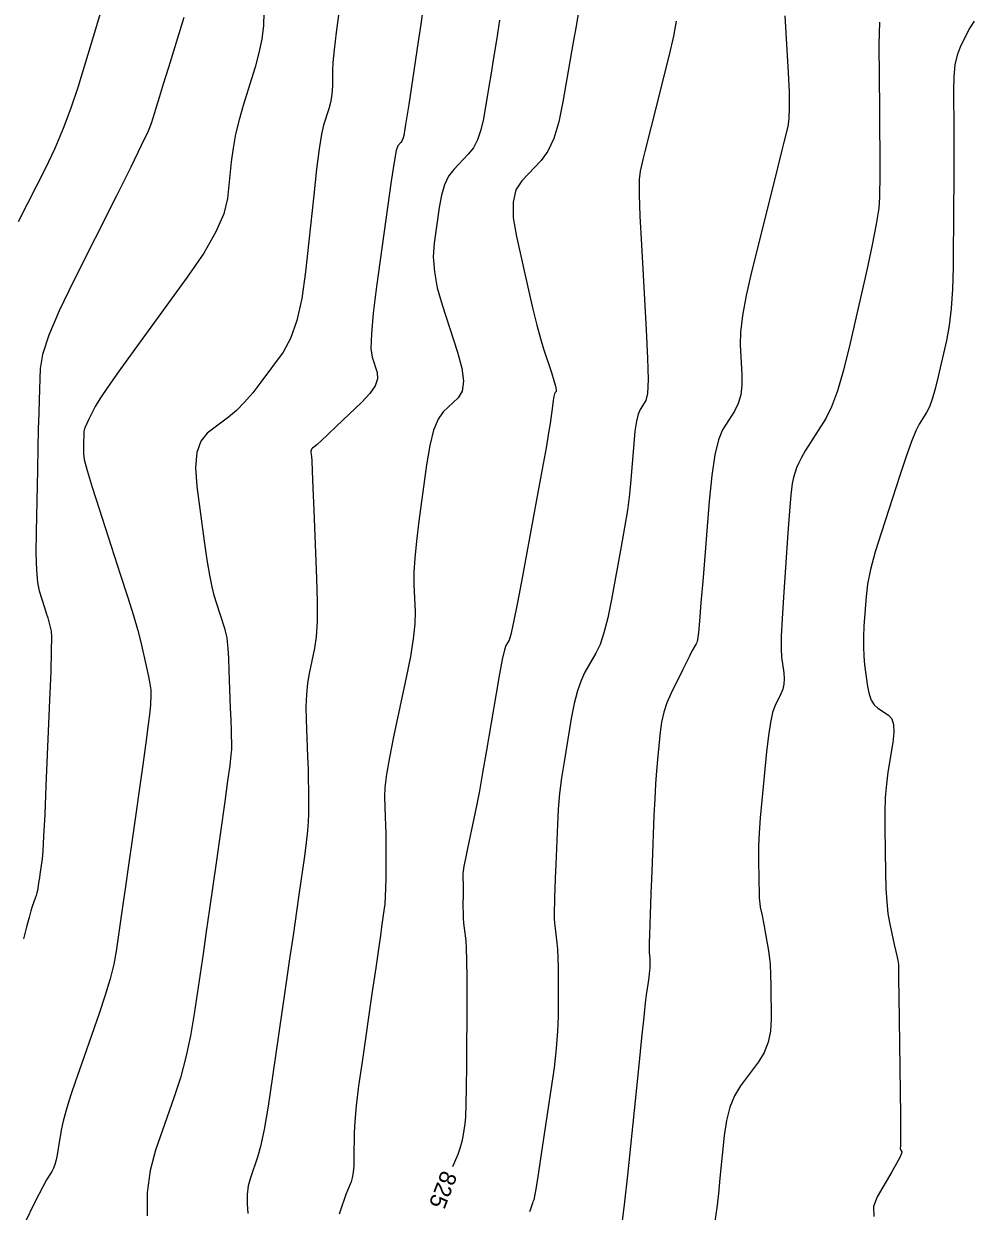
# Model space of a CAD drawing. Extents: x 2082232 to 2083549, y 592624 to 593832.
# Drawn here: x 2083193.09 to 2083232.82, y 593642.26 to 593691.9 of the extents above; entities that cross this region are included whole.
import ezdxf

# ---------------------------------------------------------------- set-up
doc = ezdxf.new("R2010")
doc.units = 0
doc.layers.add('DT_X_Contour_Major', color=7, linetype='Continuous')
doc.layers.add('DT_X_Contour_Minor', color=7, linetype='Continuous')

msp = doc.modelspace()

# ---------------------------------------------------------------- linework, layer by layer
at = {"layer": 'DT_X_Contour_Major'}
for points in [[(2083216.306, 593692.571), (2083216.192, 593691.888), (2083216.049, 593691.055), (2083215.633, 593688.632), (2083215.459, 593687.798), (2083215.248, 593687.111), (2083215, 593686.573), (2083214.715, 593686.182), (2083213.908, 593685.338), (2083213.667, 593684.955), (2083213.549, 593684.44), (2083213.554, 593683.793), (2083213.684, 593683.013), (2083214.193, 593680.758), (2083214.375, 593679.971), (2083214.54, 593679.302), (2083214.689, 593678.75), (2083214.82, 593678.317), (2083215.147, 593677.318), (2083215.252, 593676.987), (2083215.321, 593676.746), (2083215.355, 593676.594), (2083215.353, 593676.531), (2083215.302, 593676.482), (2083215.28, 593676.433), (2083215.255, 593676.321), (2083215.225, 593676.147), (2083215.191, 593675.91), (2083215.094, 593675.196), (2083215.033, 593674.805), (2083214.924, 593674.168), (2083214.765, 593673.284), (2083214.558, 593672.154), (2083213.94, 593668.813), (2083213.731, 593667.706), (2083213.568, 593666.891), (2083213.45, 593666.368), (2083213.378, 593666.138), (2083213.247, 593665.912), (2083213.184, 593665.723), (2083213.095, 593665.326), (2083212.98, 593664.72), (2083212.838, 593663.905), (2083212.424, 593661.454), (2083212.276, 593660.591), (2083212.141, 593659.84), (2083212.02, 593659.202), (2083211.912, 593658.676), (2083211.643, 593657.423), (2083211.555, 593657.004), (2083211.493, 593656.688), (2083211.456, 593656.473), (2083211.446, 593656.361), (2083211.452, 593656.197), (2083211.454, 593656.113), (2083211.455, 593655.987), (2083211.456, 593655.816), (2083211.455, 593655.602), (2083211.454, 593654.973), (2083211.457, 593654.741), (2083211.465, 593654.518), (2083211.481, 593654.304), (2083211.502, 593654.098), (2083211.568, 593653.562), (2083211.589, 593653.257), (2083211.603, 593652.745), (2083211.61, 593652.026), (2083211.61, 593651.101), (2083211.599, 593648.356), (2083211.592, 593647.431), (2083211.578, 593646.715), (2083211.558, 593646.206), (2083211.532, 593645.906), (2083211.452, 593645.384), (2083211.408, 593645.17), (2083211.335, 593644.92), (2083211.234, 593644.633), (2083211.104, 593644.31), (2083211.019, 593644.109)], [(2083199.79, 593692.158), (2083199.143, 593690.075), (2083198.925, 593689.37), (2083198.754, 593688.819), (2083198.631, 593688.421), (2083198.556, 593688.176), (2083198.421, 593687.729), (2083198.292, 593687.415), (2083198.007, 593686.807), (2083197.566, 593685.907), (2083196.969, 593684.713), (2083195.169, 593681.14), (2083194.577, 593679.906), (2083194.148, 593678.885), (2083193.884, 593678.078), (2083193.785, 593677.483), (2083193.739, 593676.18), (2083193.721, 593675.63), (2083193.703, 593674.96), (2083193.683, 593674.167), (2083193.663, 593673.254), (2083193.609, 593670.656), (2083193.602, 593669.771), (2083193.621, 593669.065), (2083193.665, 593668.538), (2083193.736, 593668.19), (2083193.96, 593667.501), (2083194.037, 593667.263), (2083194.098, 593667.063), (2083194.144, 593666.903), (2083194.176, 593666.782), (2083194.239, 593666.513), (2083194.252, 593666.256), (2083194.246, 593665.689), (2083194.22, 593664.812), (2083194.174, 593663.624), (2083194.023, 593660.041), (2083193.971, 593658.843), (2083193.926, 593657.935), (2083193.889, 593657.317), (2083193.859, 593656.99), (2083193.766, 593656.335), (2083193.746, 593656.191), (2083193.729, 593656.071), (2083193.715, 593655.977), (2083193.683, 593655.759), (2083193.667, 593655.672), (2083193.643, 593655.573), (2083193.611, 593655.463), (2083193.57, 593655.342), (2083193.452, 593655.002), (2083193.395, 593654.822), (2083193.315, 593654.536), (2083193.211, 593654.145), (2083193.084, 593653.649)]]:
    msp.add_lwpolyline(points, dxfattribs=at)
at = {"layer": 'DT_X_Contour_Minor'}
for points in [[(2083196.293, 593692.337), (2083196.05, 593691.539), (2083195.351, 593689.238), (2083195.069, 593688.379), (2083194.748, 593687.526), (2083194.387, 593686.681), (2083193.987, 593685.843), (2083192.866, 593683.617)], [(2083203.134, 593692.379), (2083203.112, 593691.829), (2083203.043, 593691.264), (2083202.927, 593690.683), (2083202.763, 593690.087), (2083202.264, 593688.478), (2083202.092, 593687.879), (2083201.952, 593687.286), (2083201.844, 593686.701), (2083201.768, 593686.124), (2083201.607, 593684.594), (2083201.457, 593683.958), (2083201.127, 593683.198), (2083200.617, 593682.314), (2083199.927, 593681.305), (2083197.847, 593678.45), (2083197.152, 593677.488), (2083196.627, 593676.744), (2083196.271, 593676.217), (2083196.086, 593675.908), (2083195.816, 593675.373), (2083195.727, 593675.189), (2083195.663, 593675.039), (2083195.624, 593674.923), (2083195.609, 593674.841), (2083195.603, 593674.666), (2083195.601, 593674.593), (2083195.598, 593674.503), (2083195.596, 593674.397), (2083195.593, 593674.275), (2083195.586, 593673.927), (2083195.625, 593673.685), (2083195.748, 593673.22), (2083195.955, 593672.533), (2083196.245, 593671.622), (2083197.131, 593668.897), (2083197.433, 593667.952), (2083197.676, 593667.164), (2083197.859, 593666.53), (2083197.983, 593666.052), (2083198.232, 593664.986), (2083198.313, 593664.615), (2083198.369, 593664.304), (2083198.4, 593664.052), (2083198.406, 593663.859), (2083198.388, 593663.425), (2083198.362, 593663.14), (2083198.297, 593662.612), (2083198.194, 593661.84), (2083198.052, 593660.824), (2083197.622, 593657.791), (2083197.472, 593656.732), (2083197.343, 593655.83), (2083197.236, 593655.085), (2083197.151, 593654.497), (2083196.953, 593653.137), (2083196.853, 593652.592), (2083196.702, 593651.975), (2083196.5, 593651.287), (2083196.247, 593650.528), (2083195.505, 593648.408), (2083195.256, 593647.691), (2083195.066, 593647.13), (2083194.935, 593646.725), (2083194.862, 593646.477), (2083194.747, 593646.022), (2083194.705, 593645.845), (2083194.664, 593645.653), (2083194.626, 593645.447), (2083194.589, 593645.228), (2083194.494, 593644.623), (2083194.452, 593644.408), (2083194.4, 593644.218), (2083194.336, 593644.053), (2083194.262, 593643.913), (2083194.048, 593643.572), (2083193.891, 593643.28), (2083193.578, 593642.662), (2083193.111, 593641.718)], [(2083206.28, 593692.47), (2083206.155, 593691.541), (2083206.066, 593690.811), (2083206.013, 593690.281), (2083205.996, 593689.949), (2083205.998, 593689.331), (2083205.989, 593689.096), (2083205.96, 593688.854), (2083205.91, 593688.606), (2083205.84, 593688.352), (2083205.627, 593687.665), (2083205.541, 593687.289), (2083205.443, 593686.676), (2083205.334, 593685.828), (2083205.213, 593684.743), (2083204.876, 593681.535), (2083204.722, 593680.423), (2083204.513, 593679.493), (2083204.249, 593678.745), (2083203.931, 593678.179), (2083203.009, 593676.914), (2083202.665, 593676.467), (2083202.325, 593676.076), (2083201.987, 593675.74), (2083201.653, 593675.459), (2083200.766, 593674.784), (2083200.49, 593674.456), (2083200.325, 593673.976), (2083200.272, 593673.345), (2083200.33, 593672.563), (2083200.636, 593670.275), (2083200.747, 593669.49), (2083200.852, 593668.851), (2083200.951, 593668.357), (2083201.044, 593668.008), (2083201.283, 593667.272), (2083201.365, 593667.018), (2083201.43, 593666.806), (2083201.479, 593666.637), (2083201.512, 593666.51), (2083201.578, 593666.229), (2083201.602, 593666.065), (2083201.626, 593665.781), (2083201.649, 593665.379), (2083201.671, 593664.857), (2083201.729, 593663.309), (2083201.748, 593662.785), (2083201.762, 593662.375), (2083201.77, 593662.079), (2083201.772, 593661.897), (2083201.771, 593661.564), (2083201.754, 593661.335), (2083201.703, 593660.895), (2083201.617, 593660.247), (2083201.498, 593659.388), (2083201.134, 593656.819), (2083200.997, 593655.859), (2083200.861, 593654.905), (2083200.724, 593653.958), (2083200.587, 593653.016), (2083200.222, 593650.515), (2083200.067, 593649.592), (2083199.874, 593648.698), (2083199.643, 593647.833), (2083199.374, 593646.997), (2083198.607, 593644.807), (2083198.376, 593643.955), (2083198.257, 593643.039), (2083198.25, 593642.06)], [(2083209.789, 593692.599), (2083209.685, 593691.884), (2083209.577, 593691.154), (2083209.283, 593689.188), (2083209.184, 593688.53), (2083209.109, 593688.031), (2083209.057, 593687.691), (2083209.027, 593687.509), (2083208.98, 593687.236), (2083208.959, 593687.14), (2083208.931, 593687.058), (2083208.895, 593686.989), (2083208.852, 593686.934), (2083208.729, 593686.804), (2083208.667, 593686.607), (2083208.574, 593686.111), (2083208.45, 593685.318), (2083208.295, 593684.227), (2083207.84, 593680.92), (2083207.7, 593679.805), (2083207.623, 593678.94), (2083207.608, 593678.324), (2083207.656, 593677.959), (2083207.866, 593677.317), (2083207.885, 593677.059), (2083207.784, 593676.766), (2083207.564, 593676.439), (2083207.224, 593676.077), (2083206.158, 593675.066), (2083205.803, 593674.73), (2083205.538, 593674.481), (2083205.362, 593674.319), (2083205.275, 593674.244), (2083205.164, 593674.159), (2083205.128, 593674.124), (2083205.105, 593674.081), (2083205.094, 593674.032), (2083205.096, 593673.975), (2083205.118, 593673.815), (2083205.13, 593673.629), (2083205.151, 593673.191), (2083205.181, 593672.502), (2083205.22, 593671.561), (2083205.335, 593668.717), (2083205.362, 593667.734), (2083205.357, 593666.919), (2083205.32, 593666.273), (2083205.251, 593665.795), (2083205.026, 593664.745), (2083204.954, 593664.328), (2083204.91, 593663.866), (2083204.891, 593663.359), (2083204.9, 593662.807), (2083204.957, 593661.273), (2083204.976, 593660.736), (2083204.989, 593660.275), (2083204.997, 593659.891), (2083204.999, 593659.583), (2083204.998, 593658.864), (2083204.986, 593658.552), (2083204.954, 593658.155), (2083204.899, 593657.674), (2083204.824, 593657.108), (2083204.594, 593655.485), (2083204.494, 593654.782), (2083204.365, 593653.889), (2083204.208, 593652.807), (2083204.023, 593651.536), (2083203.492, 593647.893), (2083203.304, 593646.657), (2083203.137, 593645.682), (2083202.991, 593644.968), (2083202.867, 593644.515), (2083202.566, 593643.654), (2083202.475, 593643.319), (2083202.428, 593642.959), (2083202.426, 593642.574), (2083202.467, 593642.164)], [(2083212.974, 593692.047), (2083212.849, 593691.217), (2083212.734, 593690.479), (2083212.631, 593689.834), (2083212.538, 593689.282), (2083212.307, 593687.934), (2083212.202, 593687.462), (2083212.062, 593687.056), (2083211.887, 593686.717), (2083211.675, 593686.444), (2083211.065, 593685.807), (2083210.855, 593685.528), (2083210.684, 593685.17), (2083210.55, 593684.733), (2083210.454, 593684.216), (2083210.25, 593682.734), (2083210.214, 593682.155), (2083210.256, 593681.531), (2083210.379, 593680.861), (2083210.581, 593680.146), (2083211.225, 593678.178), (2083211.407, 593677.505), (2083211.472, 593676.961), (2083211.418, 593676.548), (2083211.246, 593676.264), (2083210.631, 593675.68), (2083210.414, 593675.378), (2083210.225, 593674.908), (2083210.063, 593674.272), (2083209.929, 593673.469), (2083209.609, 593671.105), (2083209.506, 593670.275), (2083209.438, 593669.559), (2083209.404, 593668.955), (2083209.404, 593668.466), (2083209.451, 593667.31), (2083209.441, 593666.814), (2083209.377, 593666.193), (2083209.258, 593665.447), (2083209.085, 593664.576), (2083208.55, 593662.087), (2083208.376, 593661.231), (2083208.255, 593660.528), (2083208.187, 593659.979), (2083208.173, 593659.584), (2083208.205, 593658.735), (2083208.215, 593658.405), (2083208.222, 593658.05), (2083208.226, 593657.672), (2083208.227, 593657.269), (2083208.224, 593656.163), (2083208.219, 593655.769), (2083208.205, 593655.415), (2083208.182, 593655.101), (2083208.15, 593654.827), (2083208.054, 593654.151), (2083208.003, 593653.792), (2083207.92, 593653.221), (2083207.807, 593652.437), (2083207.662, 593651.443), (2083207.233, 593648.507), (2083207.093, 593647.496), (2083206.991, 593646.664), (2083206.929, 593646.012), (2083206.906, 593645.539), (2083206.897, 593644.518), (2083206.887, 593644.166), (2083206.863, 593643.877), (2083206.826, 593643.649), (2083206.776, 593643.484), (2083206.624, 593643.126), (2083206.56, 593642.964), (2083206.482, 593642.745), (2083206.389, 593642.47), (2083206.282, 593642.139)], [(2083220.371, 593692.014), (2083220.247, 593691.382), (2083220.066, 593690.61), (2083219.32, 593687.605), (2083219.061, 593686.561), (2083218.991, 593686.278), (2083218.856, 593685.739), (2083218.822, 593685.395), (2083218.82, 593684.768), (2083218.849, 593683.858), (2083218.91, 593682.664), (2083219.116, 593679.105), (2083219.172, 593677.919), (2083219.188, 593677.032), (2083219.162, 593676.443), (2083219.094, 593676.153), (2083218.859, 593675.778), (2083218.776, 593675.584), (2083218.704, 593675.282), (2083218.643, 593674.873), (2083218.591, 593674.357), (2083218.469, 593672.839), (2083218.41, 593672.237), (2083218.324, 593671.57), (2083218.211, 593670.839), (2083218.071, 593670.042), (2083217.663, 593667.832), (2083217.507, 593667.07), (2083217.347, 593666.441), (2083217.182, 593665.946), (2083217.012, 593665.583), (2083216.553, 593664.795), (2083216.388, 593664.452), (2083216.237, 593664.013), (2083216.101, 593663.48), (2083215.98, 593662.851), (2083215.676, 593661.048), (2083215.573, 593660.378), (2083215.492, 593659.718), (2083215.434, 593659.07), (2083215.399, 593658.433), (2083215.334, 593656.748), (2083215.312, 593656.178), (2083215.295, 593655.729), (2083215.282, 593655.403), (2083215.275, 593655.199), (2083215.262, 593654.818), (2083215.262, 593654.665), (2083215.269, 593654.491), (2083215.285, 593654.295), (2083215.308, 593654.079), (2083215.383, 593653.474), (2083215.407, 593653.206), (2083215.424, 593652.853), (2083215.433, 593652.416), (2083215.434, 593651.895), (2083215.428, 593650.394), (2083215.408, 593649.78), (2083215.351, 593649.064), (2083215.259, 593648.247), (2083215.129, 593647.328), (2083214.736, 593644.741), (2083214.606, 593643.888), (2083214.508, 593643.269), (2083214.444, 593642.884), (2083214.413, 593642.734), (2083214.376, 593642.645), (2083214.357, 593642.594), (2083214.327, 593642.509), (2083214.288, 593642.39), (2083214.239, 593642.236)], [(2083224.911, 593692.238), (2083225.047, 593689.867), (2083225.084, 593689.059), (2083225.093, 593688.412), (2083225.074, 593687.927), (2083225.028, 593687.604), (2083224.868, 593686.958), (2083224.782, 593686.613), (2083224.458, 593685.311), (2083223.516, 593681.526), (2083223.289, 593680.541), (2083223.134, 593679.703), (2083223.052, 593679.015), (2083223.042, 593678.475), (2083223.114, 593677.233), (2083223.115, 593676.789), (2083223.062, 593676.387), (2083222.956, 593676.027), (2083222.798, 593675.71), (2083222.304, 593674.922), (2083222.13, 593674.513), (2083221.979, 593673.88), (2083221.849, 593673.021), (2083221.742, 593671.938), (2083221.486, 593668.748), (2083221.4, 593667.695), (2083221.337, 593666.93), (2083221.296, 593666.452), (2083221.276, 593666.261), (2083221.253, 593666.136), (2083221.241, 593666.087), (2083221.221, 593666.034), (2083221.195, 593665.977), (2083221.162, 593665.916), (2083221.064, 593665.747), (2083221.009, 593665.645), (2083220.917, 593665.466), (2083220.79, 593665.211), (2083220.627, 593664.878), (2083220.142, 593663.888), (2083219.978, 593663.51), (2083219.848, 593663.117), (2083219.753, 593662.709), (2083219.693, 593662.287), (2083219.578, 593661.141), (2083219.537, 593660.673), (2083219.5, 593660.127), (2083219.466, 593659.503), (2083219.435, 593658.802), (2083219.359, 593656.828), (2083219.332, 593656.139), (2083219.31, 593655.552), (2083219.293, 593655.068), (2083219.279, 593654.686), (2083219.25, 593653.804), (2083219.241, 593653.51), (2083219.235, 593653.289), (2083219.234, 593653.14), (2083219.237, 593653.065), (2083219.25, 593652.961), (2083219.254, 593652.915), (2083219.257, 593652.854), (2083219.258, 593652.779), (2083219.259, 593652.689), (2083219.258, 593652.431), (2083219.254, 593652.322), (2083219.242, 593652.186), (2083219.223, 593652.026), (2083219.196, 593651.839), (2083219.116, 593651.308), (2083219.073, 593650.975), (2083219.007, 593650.375), (2083218.916, 593649.507), (2083218.801, 593648.371), (2083218.462, 593644.985), (2083218.334, 593643.767), (2083218.205, 593642.651), (2083218.073, 593641.639)], [(2083228.864, 593691.975), (2083228.841, 593691.034), (2083228.863, 593688.345), (2083228.869, 593687.417), (2083228.873, 593686.652), (2083228.874, 593686.049), (2083228.873, 593685.608), (2083228.865, 593684.648), (2083228.829, 593684.188), (2083228.728, 593683.526), (2083228.562, 593682.663), (2083228.33, 593681.599), (2083227.626, 593678.494), (2083227.365, 593677.427), (2083227.11, 593676.557), (2083226.86, 593675.883), (2083226.617, 593675.405), (2083225.976, 593674.392), (2083225.76, 593674.042), (2083225.592, 593673.748), (2083225.471, 593673.513), (2083225.399, 593673.335), (2083225.27, 593672.938), (2083225.219, 593672.682), (2083225.162, 593672.211), (2083225.1, 593671.525), (2083225.033, 593670.624), (2083224.846, 593667.935), (2083224.788, 593667.022), (2083224.757, 593666.299), (2083224.752, 593665.766), (2083224.772, 593665.423), (2083224.861, 593664.763), (2083224.878, 593664.522), (2083224.863, 593664.295), (2083224.817, 593664.082), (2083224.739, 593663.882), (2083224.487, 593663.368), (2083224.395, 593663.104), (2083224.307, 593662.697), (2083224.224, 593662.149), (2083224.145, 593661.458), (2083223.942, 593659.425), (2083223.876, 593658.708), (2083223.83, 593658.079), (2083223.806, 593657.539), (2083223.802, 593657.088), (2083223.818, 593656.004), (2083223.827, 593655.635), (2083223.84, 593655.34), (2083223.857, 593655.118), (2083223.879, 593654.971), (2083223.943, 593654.678), (2083223.97, 593654.549), (2083224.003, 593654.381), (2083224.042, 593654.175), (2083224.087, 593653.93), (2083224.214, 593653.227), (2083224.257, 593652.931), (2083224.29, 593652.572), (2083224.311, 593652.15), (2083224.323, 593651.665), (2083224.34, 593650.287), (2083224.311, 593649.788), (2083224.212, 593649.324), (2083224.041, 593648.895), (2083223.799, 593648.502), (2083223.06, 593647.5), (2083222.809, 593647.089), (2083222.611, 593646.604), (2083222.466, 593646.048), (2083222.373, 593645.419), (2083222.195, 593643.645), (2083222.127, 593643.002), (2083222.057, 593642.403), (2083221.985, 593641.849)], [(2083232.823, 593692.016), (2083232.613, 593691.691), (2083232.229, 593690.925), (2083232.104, 593690.596), (2083232.016, 593690.184), (2083231.965, 593689.69), (2083231.952, 593689.112), (2083231.965, 593687.463), (2083231.968, 593686.801), (2083231.968, 593686.053), (2083231.965, 593685.218), (2083231.958, 593684.297), (2083231.937, 593681.726), (2083231.914, 593680.812), (2083231.861, 593679.997), (2083231.777, 593679.281), (2083231.664, 593678.665), (2083231.321, 593677.155), (2083231.194, 593676.636), (2083231.07, 593676.212), (2083230.949, 593675.885), (2083230.831, 593675.652), (2083230.519, 593675.16), (2083230.381, 593674.887), (2083230.199, 593674.439), (2083229.975, 593673.816), (2083229.709, 593673.017), (2083228.94, 593670.654), (2083228.684, 593669.82), (2083228.492, 593669.093), (2083228.364, 593668.471), (2083228.299, 593667.955), (2083228.213, 593666.721), (2083228.191, 593666.273), (2083228.188, 593665.855), (2083228.205, 593665.466), (2083228.241, 593665.108), (2083228.365, 593664.191), (2083228.426, 593663.877), (2083228.518, 593663.622), (2083228.64, 593663.426), (2083228.793, 593663.288), (2083229.241, 593663.001), (2083229.379, 593662.848), (2083229.455, 593662.606), (2083229.469, 593662.274), (2083229.423, 593661.853), (2083229.216, 593660.61), (2083229.15, 593660.115), (2083229.105, 593659.561), (2083229.083, 593658.948), (2083229.082, 593658.277), (2083229.111, 593656.409), (2083229.13, 593655.753), (2083229.164, 593655.187), (2083229.215, 593654.711), (2083229.282, 593654.324), (2083229.481, 593653.413), (2083229.547, 593653.11), (2083229.596, 593652.884), (2083229.627, 593652.734), (2083229.64, 593652.662), (2083229.651, 593652.571), (2083229.656, 593652.401), (2083229.664, 593651.959), (2083229.675, 593651.244), (2083229.688, 593650.256), (2083229.725, 593647.26), (2083229.737, 593646.274), (2083229.744, 593645.564), (2083229.746, 593645.129), (2083229.743, 593644.97), (2083229.729, 593644.914), (2083229.726, 593644.893), (2083229.729, 593644.869), (2083229.738, 593644.843), (2083229.752, 593644.816), (2083229.798, 593644.74), (2083229.784, 593644.666), (2083229.709, 593644.502), (2083229.573, 593644.247), (2083229.375, 593643.902), (2083228.767, 593642.86), (2083228.616, 593642.46), (2083228.622, 593642.041)]]:
    msp.add_lwpolyline(points, dxfattribs=at)

# ---------------------------------------------------------------- texts
at = {"layer": 'DT_X_Contour_Major'}
msp.add_text('825', height=0.7, rotation=248.9867, dxfattribs=at).set_placement((2083210.575, 593644.003))

doc.saveas('drawing.dxf')
